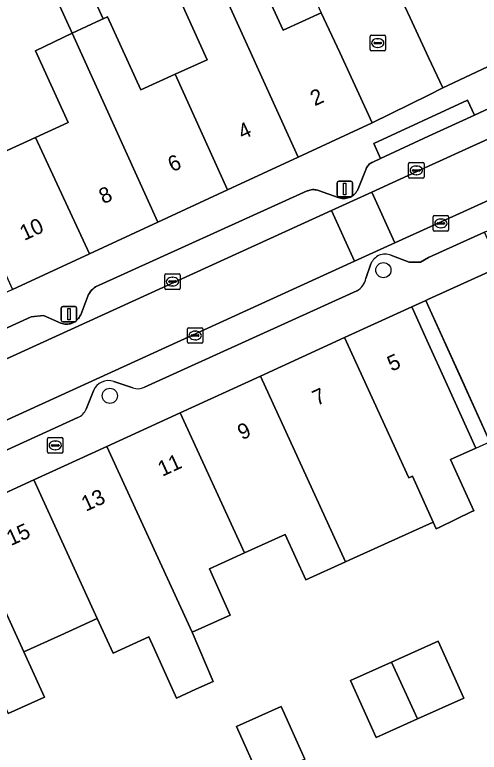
# Model space of a CAD drawing. Extents: x 159888 to 160761, y 384031 to 384750.
# Drawn here: x 160473.26 to 160503.27, y 384429.58 to 384477.26 of the extents above; entities that cross this region are included whole.
import ezdxf

# ---------------------------------------------------------------- set-up
doc = ezdxf.new("R2010")
doc.units = 0
for name, color, linetype in [('IMGEO_Boom', 7, 'Continuous'), ('IMGEO_Brandkraan', 7, 'Continuous'), ('IMGEO_Erf', 7, 'Continuous'), ('IMGEO_Kolk', 7, 'Continuous'), ('IMGEO_Lichtmast', 7, 'Continuous'), ('IMGEO_Pand', 7, 'Continuous'), ('IMGEO_Pand_nummerreeks', 7, 'Continuous'), ('IMGEO_Pand_overbouw', 7, 'Continuous'), ('IMGEO_Parkeervlak_open', 7, 'Continuous'), ('IMGEO_Rijbaan_lokaal_open', 7, 'Continuous'), ('IMGEO_Voetpad_open', 7, 'Continuous')]:
    doc.layers.add(name, color=color, linetype=linetype)

msp = doc.modelspace()

# ---------------------------------------------------------------- linework, layer by layer
at = {"layer": 'IMGEO_Boom'}
for centre in [(160497.076, 384460.753), (160479.404, 384452.629)]:
    msp.add_circle(centre, 0.489, dxfattribs=at)
at = {"layer": 'IMGEO_Brandkraan'}
for p, q in [((160475.373, 384448.998), (160475.373, 384449.85)), ((160475.448, 384449.924), (160476.3, 384449.924)), ((160475.861, 384449.704), (160475.886, 384449.704)), ((160476.374, 384449.85), (160476.374, 384448.998)), ((160475.632, 384449.418), (160475.632, 384449.43)), ((160476.07, 384449.381), (160475.672, 384449.381)), ((160475.675, 384449.467), (160476.073, 384449.467)), ((160475.884, 384449.144), (160475.859, 384449.144)), ((160476.116, 384449.43), (160476.116, 384449.418)), ((160476.3, 384448.924), (160475.448, 384448.924))]:
    msp.add_line(p, q, dxfattribs=at)
for points in [[(160475.373, 384448.998), (160475.373, 384449.85)], [(160475.448, 384449.924), (160476.3, 384449.924)], [(160476.374, 384449.85), (160476.374, 384448.998)], [(160476.3, 384448.924), (160475.448, 384448.924)]]:
    msp.add_lwpolyline(points, dxfattribs=at)
for centre, radius, start, end in [((160475.45, 384449.848), 0.0765, 91.552, 178.448), ((160475.45, 384449.848), 0.0765, 91.552, 178.448), ((160476.298, 384449.848), 0.0765, 1.552, 88.448), ((160476.298, 384449.848), 0.0765, 1.552, 88.448), ((160475.672, 384449.427), 0.0403, 85.8775, 175.7526), ((160475.669, 384449.417), 0.0366, 178.938, 274.7102), ((160476.073, 384449.424), 0.043, 264.8664, 352.4533), ((160476.077, 384449.429), 0.0386, 1.7309, 96.639), ((160475.45, 384449), 0.0765, 181.552, 268.448), ((160475.45, 384449), 0.0765, 181.552, 268.448), ((160476.298, 384449), 0.0765, 271.552, 358.448), ((160476.298, 384449), 0.0765, 271.552, 358.448)]:
    msp.add_arc(centre, radius, start, end, dxfattribs=at)
for centre, major_axis, ratio, start_param, end_param in [((160475.86, 384449.424), (-0.387, 0.002), 0.722429, 4.712389, 7.853982), ((160475.885, 384449.424), (-0.39, 0.002), 0.717154, 1.570796, 4.712389)]:
    msp.add_ellipse(centre, major_axis=major_axis, ratio=ratio, start_param=start_param, end_param=end_param, dxfattribs=at)
at = {"layer": 'IMGEO_Erf'}
for points in [[(160476.927, 384481.5), (160478.97, 384477.006), (160479.246, 384477.131), (160481.394, 384472.405), (160483.613, 384473.413), (160485.697, 384474.36), (160483.526, 384479.137)], [(160488.272, 384481.323), (160490.603, 384476.264), (160493.064, 384477.398)], [(160472.268, 384468.28), (160474.589, 384469.335), (160476.712, 384470.3), (160474.603, 384474.942), (160476.96, 384476.081), (160474.918, 384480.587)], [(160503.952, 384449.655), (160501.993, 384453.996), (160500, 384458.407), (160499.823, 384458.799), (160498.915, 384458.383), (160500, 384455.981), (160501.082, 384453.585), (160503.041, 384449.244), (160501.421, 384448.512), (160502.916, 384445.201), (160502.797, 384445.148), (160500.73, 384444.133), (160500.492, 384444.025), (160500.298, 384444.455), (160494.913, 384442.026), (160494.635, 384441.9), (160492.055, 384440.736), (160490.734, 384443.661), (160488.096, 384442.47), (160485.833, 384441.449), (160487.184, 384438.455), (160484.717, 384437.341), (160486.076, 384434.16), (160484.959, 384433.655), (160483.699, 384433.086), (160482.255, 384436.285), (160481.915, 384437.039), (160479.61, 384435.984), (160478.586, 384438.22), (160476.242, 384437.162), (160473.839, 384436.077), (160475.183, 384433.142), (160472.834, 384432.082)]]:
    msp.add_lwpolyline(points, dxfattribs=at)
for points in [[(160500.626, 384436.772), (160502.283, 384433.089), (160499.287, 384431.741), (160496.615, 384430.538), (160494.958, 384434.221), (160497.606, 384435.413)], [(160491.997, 384429.146), (160489.106, 384427.843), (160487.575, 384431.238), (160490.466, 384432.541)]]:
    msp.add_lwpolyline(points, close=True, dxfattribs=at)
at = {"layer": 'IMGEO_Kolk'}
for p, q in [((160496.211, 384475.009), (160496.211, 384475.861)), ((160496.286, 384475.935), (160497.138, 384475.935)), ((160496.699, 384475.715), (160496.724, 384475.715)), ((160497.212, 384475.861), (160497.212, 384475.009)), ((160496.47, 384475.429), (160496.47, 384475.441)), ((160496.908, 384475.392), (160496.51, 384475.392)), ((160496.513, 384475.478), (160496.911, 384475.478)), ((160496.954, 384475.441), (160496.954, 384475.429)), ((160497.138, 384474.935), (160496.286, 384474.935)), ((160496.722, 384475.155), (160496.697, 384475.155)), ((160498.702, 384466.776), (160498.702, 384467.628)), ((160498.777, 384467.702), (160499.629, 384467.702)), ((160499.703, 384467.628), (160499.703, 384466.776)), ((160498.961, 384467.196), (160498.961, 384467.208)), ((160499.399, 384467.159), (160499.001, 384467.159)), ((160499.004, 384467.245), (160499.402, 384467.245)), ((160499.19, 384467.482), (160499.215, 384467.482)), ((160499.445, 384467.208), (160499.445, 384467.196)), ((160499.629, 384466.702), (160498.777, 384466.702)), ((160499.213, 384466.922), (160499.188, 384466.922)), ((160500.367, 384464.277), (160501.219, 384464.277)), ((160500.292, 384463.351), (160500.292, 384464.203)), ((160500.551, 384463.771), (160500.551, 384463.783)), ((160500.594, 384463.82), (160500.992, 384463.82)), ((160500.78, 384464.057), (160500.805, 384464.057)), ((160501.035, 384463.783), (160501.035, 384463.771)), ((160501.293, 384464.203), (160501.293, 384463.351)), ((160500.989, 384463.734), (160500.591, 384463.734)), ((160500.803, 384463.497), (160500.778, 384463.497)), ((160501.219, 384463.277), (160500.367, 384463.277)), ((160483.023, 384460.509), (160483.875, 384460.509)), ((160482.948, 384459.583), (160482.948, 384460.435)), ((160483.207, 384460.003), (160483.207, 384460.015)), ((160483.25, 384460.052), (160483.648, 384460.052)), ((160483.436, 384460.289), (160483.461, 384460.289)), ((160483.691, 384460.015), (160483.691, 384460.003)), ((160483.949, 384460.435), (160483.949, 384459.583)), ((160483.875, 384459.509), (160483.023, 384459.509)), ((160483.645, 384459.966), (160483.247, 384459.966)), ((160483.459, 384459.729), (160483.434, 384459.729)), ((160484.415, 384456.101), (160484.415, 384456.953)), ((160484.49, 384457.027), (160485.342, 384457.027)), ((160484.903, 384456.807), (160484.928, 384456.807)), ((160485.416, 384456.953), (160485.416, 384456.101)), ((160484.674, 384456.521), (160484.674, 384456.533)), ((160485.112, 384456.484), (160484.714, 384456.484)), ((160484.717, 384456.57), (160485.115, 384456.57)), ((160484.926, 384456.247), (160484.901, 384456.247)), ((160485.158, 384456.533), (160485.158, 384456.521)), ((160485.342, 384456.027), (160484.49, 384456.027))]:
    msp.add_line(p, q, dxfattribs=at)
for points in [[(160496.211, 384475.009), (160496.211, 384475.861)], [(160496.286, 384475.935), (160497.138, 384475.935)], [(160497.212, 384475.861), (160497.212, 384475.009)], [(160497.138, 384474.935), (160496.286, 384474.935)], [(160498.702, 384466.776), (160498.702, 384467.628)], [(160498.777, 384467.702), (160499.629, 384467.702)], [(160499.703, 384467.628), (160499.703, 384466.776)], [(160499.629, 384466.702), (160498.777, 384466.702)], [(160500.367, 384464.277), (160501.219, 384464.277)], [(160500.292, 384463.351), (160500.292, 384464.203)], [(160501.293, 384464.203), (160501.293, 384463.351)], [(160501.219, 384463.277), (160500.367, 384463.277)], [(160483.023, 384460.509), (160483.875, 384460.509)], [(160482.948, 384459.583), (160482.948, 384460.435)], [(160483.949, 384460.435), (160483.949, 384459.583)], [(160483.875, 384459.509), (160483.023, 384459.509)], [(160484.415, 384456.101), (160484.415, 384456.953)], [(160484.49, 384457.027), (160485.342, 384457.027)], [(160485.416, 384456.953), (160485.416, 384456.101)], [(160485.342, 384456.027), (160484.49, 384456.027)]]:
    msp.add_lwpolyline(points, dxfattribs=at)
for centre, radius, start, end in [((160496.288, 384475.859), 0.0765, 91.552, 178.448), ((160496.288, 384475.859), 0.0765, 91.552, 178.448), ((160497.136, 384475.859), 0.0765, 1.552, 88.448), ((160497.136, 384475.859), 0.0765, 1.552, 88.448), ((160496.51, 384475.438), 0.0403, 85.8775, 175.7526), ((160496.507, 384475.428), 0.0366, 178.938, 274.7102), ((160496.911, 384475.435), 0.043, 264.8664, 352.4533), ((160496.915, 384475.44), 0.0386, 1.7309, 96.639), ((160496.288, 384475.011), 0.0765, 181.552, 268.448), ((160496.288, 384475.011), 0.0765, 181.552, 268.448), ((160497.136, 384475.011), 0.0765, 271.552, 358.448), ((160497.136, 384475.011), 0.0765, 271.552, 358.448), ((160498.779, 384467.626), 0.0765, 91.552, 178.448), ((160498.779, 384467.626), 0.0765, 91.552, 178.448), ((160499.627, 384467.626), 0.0765, 1.552, 88.448), ((160499.627, 384467.626), 0.0765, 1.552, 88.448), ((160499.001, 384467.205), 0.0403, 85.8775, 175.7526), ((160498.998, 384467.195), 0.0366, 178.938, 274.7102), ((160499.402, 384467.202), 0.043, 264.8664, 352.4533), ((160499.406, 384467.207), 0.0386, 1.7309, 96.639), ((160498.779, 384466.778), 0.0765, 181.552, 268.448), ((160498.779, 384466.778), 0.0765, 181.552, 268.448), ((160499.627, 384466.778), 0.0765, 271.552, 358.448), ((160499.627, 384466.778), 0.0765, 271.552, 358.448), ((160500.369, 384464.201), 0.0765, 91.552, 178.448), ((160500.369, 384464.201), 0.0765, 91.552, 178.448), ((160501.217, 384464.201), 0.0765, 1.552, 88.448), ((160501.217, 384464.201), 0.0765, 1.552, 88.448), ((160500.591, 384463.78), 0.0403, 85.8775, 175.7526), ((160500.996, 384463.782), 0.0386, 1.7309, 96.639), ((160500.369, 384463.353), 0.0765, 181.552, 268.448), ((160500.369, 384463.353), 0.0765, 181.552, 268.448), ((160500.588, 384463.77), 0.0366, 178.938, 274.7102), ((160500.992, 384463.777), 0.043, 264.8664, 352.4533), ((160501.217, 384463.353), 0.0765, 271.552, 358.448), ((160501.217, 384463.353), 0.0765, 271.552, 358.448), ((160483.025, 384460.433), 0.0765, 91.552, 178.448), ((160483.025, 384460.433), 0.0765, 91.552, 178.448), ((160483.873, 384460.433), 0.0765, 1.552, 88.448), ((160483.873, 384460.433), 0.0765, 1.552, 88.448), ((160483.247, 384460.012), 0.0403, 85.8775, 175.7526), ((160483.244, 384460.002), 0.0366, 178.938, 274.7102), ((160483.648, 384460.009), 0.043, 264.8664, 352.4533), ((160483.652, 384460.014), 0.0386, 1.7309, 96.639), ((160483.025, 384459.585), 0.0765, 181.552, 268.448), ((160483.025, 384459.585), 0.0765, 181.552, 268.448), ((160483.873, 384459.585), 0.0765, 271.552, 358.448), ((160483.873, 384459.585), 0.0765, 271.552, 358.448), ((160484.492, 384456.951), 0.0765, 91.552, 178.448), ((160484.492, 384456.951), 0.0765, 91.552, 178.448), ((160485.34, 384456.951), 0.0765, 1.552, 88.448), ((160485.34, 384456.951), 0.0765, 1.552, 88.448), ((160484.714, 384456.53), 0.0403, 85.8775, 175.7526), ((160484.711, 384456.52), 0.0366, 178.938, 274.7102), ((160485.115, 384456.527), 0.043, 264.8664, 352.4533), ((160485.119, 384456.532), 0.0386, 1.7309, 96.639), ((160484.492, 384456.103), 0.0765, 181.552, 268.448), ((160484.492, 384456.103), 0.0765, 181.552, 268.448), ((160485.34, 384456.103), 0.0765, 271.552, 358.448), ((160485.34, 384456.103), 0.0765, 271.552, 358.448)]:
    msp.add_arc(centre, radius, start, end, dxfattribs=at)
for centre, major_axis, ratio, start_param, end_param in [((160496.698, 384475.435), (-0.387, 0.002), 0.722429, 4.712389, 7.853982), ((160496.723, 384475.435), (-0.39, 0.002), 0.717154, 1.570796, 4.712389), ((160499.189, 384467.202), (-0.387, 0.002), 0.722429, 4.712389, 7.853982), ((160499.214, 384467.202), (-0.39, 0.002), 0.717154, 1.570796, 4.712389), ((160500.779, 384463.777), (-0.387, 0.002), 0.722429, 4.712389, 7.853982), ((160500.804, 384463.777), (-0.39, 0.002), 0.717154, 1.570796, 4.712389), ((160483.435, 384460.009), (-0.387, 0.002), 0.722429, 4.712389, 7.853982), ((160483.46, 384460.009), (-0.39, 0.002), 0.717154, 1.570796, 4.712389), ((160484.902, 384456.527), (-0.387, 0.002), 0.722429, 4.712389, 7.853982), ((160484.927, 384456.527), (-0.39, 0.002), 0.717154, 1.570796, 4.712389)]:
    msp.add_ellipse(centre, major_axis=major_axis, ratio=ratio, start_param=start_param, end_param=end_param, dxfattribs=at)
at = {"layer": 'IMGEO_Lichtmast'}
for p, q in [((160494.089, 384465.599), (160494.089, 384466.399)), ((160494.089, 384466.399), (160494.089, 384465.599)), ((160494.189, 384466.499), (160494.979, 384466.499)), ((160494.979, 384466.499), (160494.189, 384466.499)), ((160495.079, 384466.399), (160495.079, 384465.599)), ((160495.079, 384465.599), (160495.079, 384466.399)), ((160494.979, 384465.499), (160494.189, 384465.499)), ((160494.189, 384465.499), (160494.979, 384465.499)), ((160476.266, 384457.508), (160476.266, 384458.308)), ((160476.266, 384458.308), (160476.266, 384457.508)), ((160476.366, 384458.408), (160477.156, 384458.408)), ((160477.156, 384458.408), (160476.366, 384458.408)), ((160477.256, 384458.308), (160477.256, 384457.508)), ((160477.256, 384457.508), (160477.256, 384458.308)), ((160477.156, 384457.408), (160476.366, 384457.408)), ((160476.366, 384457.408), (160477.156, 384457.408))]:
    msp.add_line(p, q, dxfattribs=at)
for points in [[(160494.509, 384466.374), (160494.659, 384466.374), (160494.659, 384465.624), (160494.509, 384465.624), (160494.509, 384466.374)], [(160476.686, 384458.283), (160476.836, 384458.283), (160476.836, 384457.533), (160476.686, 384457.533), (160476.686, 384458.283)]]:
    msp.add_lwpolyline(points, dxfattribs=at)
for centre, start, end in [((160494.189, 384466.399), 90, 180), ((160494.189, 384466.399), 90, 180), ((160494.979, 384466.399), 0, 90), ((160494.979, 384466.399), 360, 90), ((160494.189, 384465.599), 180, 270), ((160494.189, 384465.599), 180, 270), ((160494.979, 384465.599), 270, 0), ((160494.979, 384465.599), 270, 0), ((160476.366, 384458.308), 90, 180), ((160476.366, 384458.308), 90, 180), ((160477.156, 384458.308), 0, 90), ((160477.156, 384458.308), 360, 90), ((160476.366, 384457.508), 180, 270), ((160476.366, 384457.508), 180, 270), ((160477.156, 384457.508), 270, 0), ((160477.156, 384457.508), 270, 0)]:
    msp.add_arc(centre, 0.1, start, end, dxfattribs=at)
at = {"layer": 'IMGEO_Pand'}
for points in [[(160520.333, 384482.605), (160515.038, 384491.416), (160511.677, 384497.092), (160511.508, 384497.372), (160500, 384490.382), (160498.504, 384489.473), (160498.593, 384489.327), (160494.833, 384487.044), (160495.493, 384485.697), (160497.552, 384481.492), (160496.917, 384481.107), (160498.809, 384477.059), (160500, 384474.509), (160500.925, 384472.529), (160511.409, 384477.481), (160511.574, 384477.21)], [(160476.96, 384476.081), (160478.825, 384476.94), (160478.97, 384477.006), (160476.927, 384481.5), (160474.918, 384480.587)], [(160491.563, 384468.06), (160496.345, 384470.277), (160494.252, 384474.819), (160493.064, 384477.398), (160490.603, 384476.264), (160488.272, 384481.323), (160486.024, 384480.287)], [(160486.024, 384480.287), (160483.94, 384479.328), (160483.526, 384479.137), (160485.697, 384474.36), (160483.613, 384473.413), (160486.999, 384465.944), (160491.563, 384468.06)], [(160483.613, 384473.413), (160481.394, 384472.405), (160479.246, 384477.131), (160478.97, 384477.006), (160478.825, 384476.94), (160476.96, 384476.081), (160482.5, 384463.858), (160486.999, 384465.944)], [(160478.078, 384461.808), (160482.5, 384463.858), (160476.96, 384476.081), (160474.603, 384474.942), (160476.712, 384470.3), (160474.589, 384469.335)], [(160468.528, 384469.626), (160473.114, 384459.506), (160478.078, 384461.808), (160474.589, 384469.335), (160472.268, 384468.28), (160470.082, 384473.091), (160467.491, 384471.914)], [(160505.039, 384461.156), (160500, 384458.879), (160499.823, 384458.799), (160500, 384458.407), (160501.993, 384453.996), (160503.952, 384449.655), (160506.697, 384450.894), (160508.217, 384447.528), (160508.434, 384447.626), (160510.745, 384448.67), (160505.158, 384460.894)], [(160501.082, 384453.585), (160500, 384455.981), (160498.915, 384458.383), (160494.567, 384456.391), (160498.722, 384447.321), (160498.956, 384447.427), (160500.298, 384444.455), (160500.492, 384444.025), (160500.73, 384444.133), (160502.797, 384445.148), (160502.916, 384445.201), (160501.421, 384448.512), (160503.041, 384449.244)], [(160498.956, 384447.427), (160498.722, 384447.321), (160494.567, 384456.391), (160489.138, 384453.904), (160494.635, 384441.9), (160494.913, 384442.026), (160500.298, 384444.455)], [(160494.635, 384441.9), (160489.138, 384453.904), (160483.95, 384451.527), (160488.096, 384442.47), (160490.734, 384443.661), (160492.055, 384440.736)], [(160479.215, 384449.358), (160484.717, 384437.341), (160487.184, 384438.455), (160485.833, 384441.449), (160488.096, 384442.47), (160483.95, 384451.527)], [(160479.215, 384449.358), (160474.48, 384447.188), (160478.586, 384438.22), (160479.61, 384435.984), (160481.915, 384437.039), (160482.255, 384436.285), (160483.699, 384433.086), (160484.959, 384433.655), (160486.076, 384434.16), (160484.717, 384437.341)], [(160474.48, 384447.188), (160469.745, 384445.019), (160473.839, 384436.077), (160476.242, 384437.162), (160478.586, 384438.22)], [(160469.745, 384445.019), (160465.01, 384442.85), (160469.101, 384433.926), (160471.51, 384435.014), (160472.834, 384432.082), (160475.183, 384433.142), (160473.839, 384436.077)], [(160499.287, 384431.741), (160502.283, 384433.089), (160500.626, 384436.772), (160497.606, 384435.413)], [(160499.287, 384431.741), (160497.606, 384435.413), (160494.958, 384434.221), (160496.615, 384430.538)], [(160489.106, 384427.843), (160491.997, 384429.146), (160490.466, 384432.541), (160487.575, 384431.238)]]:
    msp.add_lwpolyline(points, close=True, dxfattribs=at)
at = {"layer": 'IMGEO_Pand_overbouw'}
msp.add_lwpolyline([(160498.915, 384458.383), (160500, 384455.981), (160501.082, 384453.585), (160503.041, 384449.244), (160503.952, 384449.655), (160500, 384458.407), (160499.823, 384458.799)], close=True, dxfattribs=at)
at = {"layer": 'IMGEO_Parkeervlak_open'}
for points in [[(160434.074, 384437.389), (160447.578, 384443.534), (160451.715, 384445.423), (160454.317, 384446.611), (160493.72, 384464.601), (160496.331, 384465.793), (160500, 384467.468), (160518.72, 384476.015)], [(160506.996, 384472.638), (160502.956, 384470.77), (160500, 384469.404), (160496.892, 384467.967), (160496.399, 384467.739), (160496.335, 384467.711), (160496.274, 384467.677), (160496.215, 384467.638), (160496.161, 384467.594), (160496.111, 384467.545), (160496.065, 384467.492), (160496.024, 384467.435), (160495.989, 384467.375), (160495.959, 384467.312), (160495.935, 384467.246), (160495.921, 384467.198), (160495.443, 384466.012), (160495.433, 384465.989), (160495.394, 384465.908), (160495.347, 384465.831), (160495.294, 384465.758), (160495.234, 384465.69), (160495.169, 384465.628), (160495.098, 384465.572), (160495.023, 384465.522), (160494.943, 384465.48), (160494.86, 384465.444), (160494.774, 384465.417), (160494.686, 384465.397), (160494.597, 384465.385), (160494.506, 384465.381), (160494.416, 384465.385), (160494.327, 384465.397), (160494.239, 384465.417), (160494.153, 384465.445), (160492.893, 384465.895), (160492.815, 384465.922), (160492.736, 384465.942), (160492.654, 384465.955), (160492.572, 384465.96), (160492.49, 384465.958), (160492.409, 384465.949), (160492.328, 384465.933), (160492.249, 384465.909), (160492.173, 384465.879), (160492.159, 384465.872), (160478.478, 384459.665), (160478.385, 384459.602), (160478.298, 384459.53), (160478.217, 384459.452), (160478.144, 384459.366), (160478.079, 384459.274), (160478.023, 384459.177), (160477.972, 384459.067), (160477.519, 384457.868), (160477.51, 384457.848), (160477.47, 384457.768), (160477.423, 384457.692), (160477.37, 384457.621), (160477.31, 384457.555), (160477.245, 384457.494), (160477.175, 384457.44), (160477.1, 384457.392), (160477.02, 384457.351), (160476.938, 384457.317), (160476.853, 384457.29), (160476.766, 384457.271), (160476.677, 384457.261), (160476.588, 384457.258), (160476.499, 384457.263), (160476.411, 384457.276), (160476.324, 384457.297), (160476.24, 384457.325), (160475.114, 384457.826), (160474.316, 384457.729), (160454.273, 384448.571)], [(160518.317, 384471.834), (160497.824, 384462.524), (160495.213, 384461.332), (160455.807, 384443.337), (160453.206, 384442.149), (160435.156, 384433.906), (160430.297, 384430.523), (160430.292, 384430.519)], [(160497.563, 384461.716), (160498.739, 384461.261), (160499.482, 384461.27), (160500, 384461.566), (160503.609, 384463.21), (160511.771, 384466.928), (160516.247, 384468.968), (160516.718, 384469.17)], [(160495.951, 384460.221), (160496.273, 384461.169)], [(160481.641, 384453.176), (160495.357, 384459.421)], [(160479.659, 384453.561), (160480.886, 384453.138)], [(160477.874, 384451.768), (160478.336, 384452.953)], [(160457.075, 384441.954), (160477.338, 384451.227)]]:
    msp.add_lwpolyline(points, dxfattribs=at)
for centre, radius, start, end in [((160497.19, 384460.802), 0.987, 67.7685, 158.1884), ((160494.822, 384460.438), 1.149, 297.7164, 349.0958), ((160479.326, 384452.542), 1.072, 71.8906, 157.4728), ((160481.213, 384454.155), 1.068, 252.1644, 293.5983), ((160476.942, 384452.155), 1.009, 293.0966, 337.4354)]:
    msp.add_arc(centre, radius, start, end, dxfattribs=at)
at = {"layer": 'IMGEO_Rijbaan_lokaal_open'}
for points in [[(160485.986, 384491.8), (160486.62, 384491.385), (160493.064, 384477.398), (160494.252, 384474.819), (160496.345, 384470.277), (160500, 384472.074), (160500.925, 384472.529), (160500, 384474.509), (160498.809, 384477.059), (160496.917, 384481.107), (160495.839, 384483.307), (160494.828, 384485.372), (160495.493, 384485.697), (160494.833, 384487.044), (160494.234, 384486.681), (160486.241, 384500), (160480.594, 384509.41), (160473.4, 384504.29), (160476.31, 384500), (160476.948, 384499.06), (160478.712, 384497.844), (160477.79, 384496.827)], [(160496.331, 384465.793), (160493.72, 384464.601), (160495.213, 384461.332), (160497.824, 384462.524)], [(160454.317, 384446.611), (160455.807, 384443.337), (160495.213, 384461.332), (160493.72, 384464.601)]]:
    msp.add_lwpolyline(points, close=True, dxfattribs=at)
msp.add_lwpolyline([(160520.545, 384476.838), (160518.72, 384476.015), (160500, 384467.468), (160496.331, 384465.793), (160497.824, 384462.524), (160518.317, 384471.834)], dxfattribs=at)
at = {"layer": 'IMGEO_Voetpad_open'}
for points in [[(160511.409, 384477.481), (160500.925, 384472.529), (160500, 384472.074), (160496.345, 384470.277), (160491.563, 384468.06), (160486.999, 384465.944), (160482.5, 384463.858), (160478.078, 384461.808), (160473.114, 384459.506), (160468.331, 384457.289), (160465.459, 384455.957), (160459.727, 384453.302), (160453.303, 384450.51), (160446.743, 384447.659)], [(160483.95, 384451.527), (160489.138, 384453.904), (160494.567, 384456.391), (160498.915, 384458.383), (160499.823, 384458.799), (160500, 384458.879), (160505.039, 384461.156), (160509.126, 384463.131), (160519.888, 384467.966), (160526.295, 384470.937), (160526.981, 384469.538), (160527.919, 384469.987), (160525.073, 384474.72)], [(160454.273, 384448.571), (160474.316, 384457.729), (160475.114, 384457.826), (160476.24, 384457.325), (160476.324, 384457.297), (160476.411, 384457.276), (160476.499, 384457.263), (160476.588, 384457.258), (160476.677, 384457.261), (160476.766, 384457.271), (160476.853, 384457.29), (160476.938, 384457.317), (160477.02, 384457.351), (160477.1, 384457.392), (160477.175, 384457.44), (160477.245, 384457.494), (160477.31, 384457.555), (160477.37, 384457.621), (160477.423, 384457.692), (160477.47, 384457.768), (160477.51, 384457.848), (160477.519, 384457.868), (160477.972, 384459.067), (160478.023, 384459.177), (160478.079, 384459.274), (160478.144, 384459.366), (160478.217, 384459.452), (160478.298, 384459.53), (160478.385, 384459.602), (160478.478, 384459.665), (160492.159, 384465.872), (160492.173, 384465.879), (160492.249, 384465.909), (160492.328, 384465.933), (160492.409, 384465.949), (160492.49, 384465.958), (160492.572, 384465.96), (160492.654, 384465.955), (160492.736, 384465.942), (160492.815, 384465.922), (160492.893, 384465.895), (160494.153, 384465.445), (160494.239, 384465.417), (160494.327, 384465.397), (160494.416, 384465.385), (160494.506, 384465.381), (160494.597, 384465.385), (160494.686, 384465.397), (160494.774, 384465.417), (160494.86, 384465.444), (160494.943, 384465.48), (160495.023, 384465.522), (160495.098, 384465.572), (160495.169, 384465.628), (160495.234, 384465.69), (160495.294, 384465.758), (160495.347, 384465.831), (160495.394, 384465.908), (160495.433, 384465.989), (160495.443, 384466.012), (160495.921, 384467.198), (160495.935, 384467.246), (160495.959, 384467.312), (160495.989, 384467.375), (160496.024, 384467.435), (160496.065, 384467.492), (160496.111, 384467.545), (160496.161, 384467.594), (160496.215, 384467.638), (160496.274, 384467.677), (160496.335, 384467.711), (160496.399, 384467.739), (160496.892, 384467.967), (160496.448, 384468.93), (160502.512, 384471.734), (160502.956, 384470.77), (160506.996, 384472.638)], [(160516.718, 384469.17), (160516.247, 384468.968), (160511.771, 384466.928), (160512.207, 384465.973), (160504.045, 384462.255), (160503.609, 384463.21), (160500, 384461.566), (160499.482, 384461.27), (160498.739, 384461.261), (160497.563, 384461.716)], [(160496.273, 384461.169), (160495.951, 384460.221)], [(160495.357, 384459.421), (160481.641, 384453.176)], [(160480.886, 384453.138), (160479.659, 384453.561)], [(160478.336, 384452.953), (160477.874, 384451.768)], [(160432.805, 384430.473), (160433.005, 384430.213), (160430.268, 384427.625), (160433.519, 384424.249), (160433.504, 384425.741), (160439.345, 384431.166), (160447.309, 384434.839), (160453.93, 384437.792), (160455.382, 384438.439), (160460.276, 384440.681), (160465.01, 384442.85), (160469.745, 384445.019), (160474.48, 384447.188), (160479.215, 384449.358), (160483.95, 384451.527)], [(160477.338, 384451.227), (160457.075, 384441.954)]]:
    msp.add_lwpolyline(points, dxfattribs=at)
msp.add_lwpolyline([(160496.892, 384467.967), (160500, 384469.404), (160502.956, 384470.77), (160502.512, 384471.734), (160496.448, 384468.93)], close=True, dxfattribs=at)
for centre, radius, start, end in [((160497.19, 384460.802), 0.987, 67.7685, 158.1884), ((160494.822, 384460.438), 1.149, 297.7164, 349.0958), ((160479.326, 384452.542), 1.072, 71.8906, 157.4728), ((160481.213, 384454.155), 1.068, 252.1644, 293.5983), ((160476.942, 384452.155), 1.009, 293.0966, 337.4354)]:
    msp.add_arc(centre, radius, start, end, dxfattribs=at)

# ---------------------------------------------------------------- texts
at = {"layer": 'IMGEO_Pand_nummerreeks'}
for s, rotation, p in [('2', 24.8731, (160492.642, 384471.338)), ('4', 24.8721, (160487.971, 384469.172)), ('6', 24.8778, (160483.44, 384467.071)), ('8', 24.872, (160478.983, 384465.005)), ('10', 24.8778, (160473.871, 384462.636)), ('5', 24.6143, (160497.612, 384454.179)), ('7', 24.6143, (160492.775, 384451.963)), ('9', 24.6142, (160487.938, 384449.747)), ('11', 24.6142, (160482.787, 384447.387)), ('13', 24.6143, (160477.846, 384445.123)), ('15', 24.6143, (160473.009, 384442.907))]:
    msp.add_text(s, height=1, rotation=rotation, dxfattribs=at).set_placement(p)

doc.saveas('drawing.dxf')
